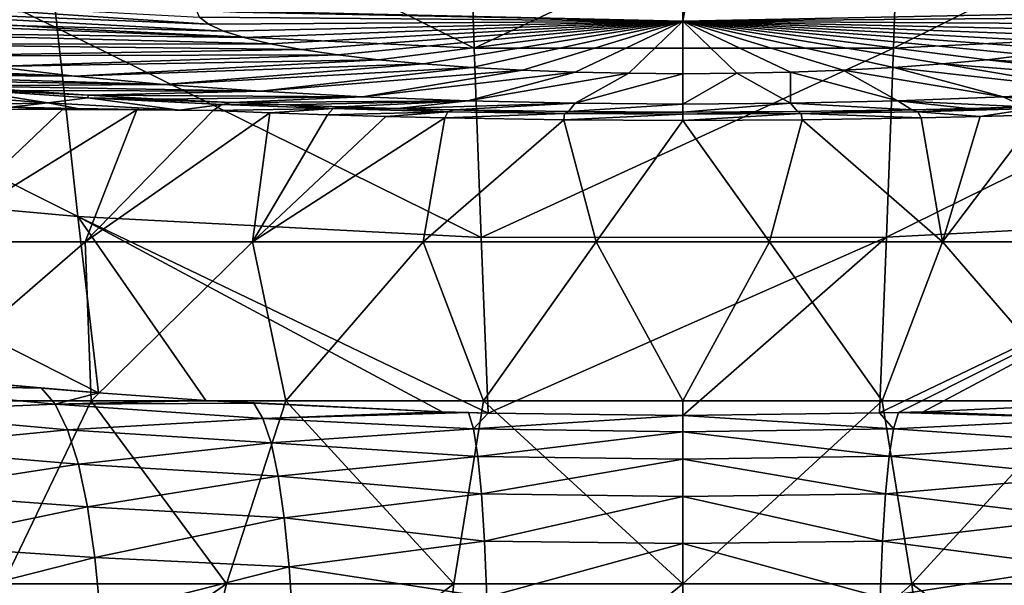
# Model space of a CAD drawing. Header units: metres. Extents: x -24 to 24, y -69 to 184.
# Tile 869 of 896: x -5.16 to 2.5, y 164.16 to 168.56. Entities that reach past the tile are written whole.
import ezdxf

# ---------------------------------------------------------------- set-up
doc = ezdxf.new("R2010")
doc.units = ezdxf.units.M
for name, color, linetype in [('4036', 7, 'CONTINUOUS'), ('4037', 7, 'CONTINUOUS'), ('4039', 7, 'CONTINUOUS'), ('4040', 7, 'CONTINUOUS'), ('4041', 7, 'CONTINUOUS'), ('4042', 7, 'CONTINUOUS'), ('4043', 7, 'CONTINUOUS'), ('4044', 7, 'CONTINUOUS'), ('4139', 7, 'CONTINUOUS'), ('4151', 7, 'CONTINUOUS'), ('4157', 7, 'CONTINUOUS'), ('4158', 7, 'CONTINUOUS')]:
    doc.layers.add(name, color=color, linetype=linetype)

msp = doc.modelspace()

# ---------------------------------------------------------------- linework, layer by layer
at = {"layer": '4036'}
for points in [[(-4.82613, 167.863713, -11.375946), (-5.911047, 166.834042, -13.622642), (-5.390812, 167.866621, -11.110709)], [(-4.247, 167.860322, -11.614386), (-5.911047, 166.834042, -13.622642), (-4.82613, 167.863713, -11.375946)], [(-4.648972, 166.834042, -14.103329), (-5.911047, 166.834042, -13.622642), (-4.247, 167.860322, -11.614386)], [(-3.652836, 167.856358, -11.825965), (-4.648972, 166.834042, -14.103329), (-4.247, 167.860322, -11.614386)], [(-3.213181, 167.838383, -12.003182), (-4.648972, 166.834042, -14.103329), (-3.652836, 167.856358, -11.825965)], [(-3.348446, 166.834042, -14.467369), (-4.648972, 166.834042, -14.103329), (-3.213181, 167.838383, -12.003182)], [(-2.765466, 167.822628, -12.157631), (-3.348446, 166.834042, -14.467369), (-3.213181, 167.838383, -12.003182)], [(-2.311384, 167.809169, -12.288778), (-3.348446, 166.834042, -14.467369), (-2.765466, 167.822628, -12.157631)], [(-1.852606, 167.798064, -12.396258), (-3.348446, 166.834042, -14.467369), (-2.311384, 167.809169, -12.288778)], [(-2.020225, 166.834042, -14.711748), (-3.348446, 166.834042, -14.467369), (-1.852606, 167.798064, -12.396258)], [(-0.927033, 167.78312, -12.539505), (-2.020225, 166.834042, -14.711748), (-1.852606, 167.798064, -12.396258)], [(-0.675294, 166.834042, -14.834447), (-2.020225, 166.834042, -14.711748), (-0.927033, 167.78312, -12.539505)], [(0, 167.778121, -12.587007), (-0.675294, 166.834042, -14.834447), (-0.927033, 167.78312, -12.539505)], [(0.675222, 166.834042, -14.83445), (-0.675294, 166.834042, -14.834447), (0, 167.778121, -12.587007)], [(0.92726, 167.783122, -12.539485), (0.675222, 166.834042, -14.83445), (0, 167.778121, -12.587007)], [(2.020153, 166.834042, -14.711758), (0.675222, 166.834042, -14.83445), (0.92726, 167.783122, -12.539485)], [(1.853014, 167.798073, -12.396173), (2.020153, 166.834042, -14.711758), (0.92726, 167.783122, -12.539485)], [(2.311778, 167.809178, -12.288677), (2.020153, 166.834042, -14.711758), (1.853014, 167.798073, -12.396173)], [(2.76574, 167.822638, -12.157543), (2.020153, 166.834042, -14.711758), (2.311778, 167.809178, -12.288677)], [(3.348376, 166.834042, -14.467385), (2.020153, 166.834042, -14.711758), (2.76574, 167.822638, -12.157543)], [(-4.648972, 166.834042, -14.103329), (-6.07846, 165.595525, -16.187938), (-5.911047, 166.834042, -13.622642)], [(-4.602291, 165.595525, -16.667811), (-6.07846, 165.595525, -16.187938), (-4.648972, 166.834042, -14.103329)], [(-3.348446, 166.834042, -14.467369), (-4.602291, 165.595525, -16.667811), (-4.648972, 166.834042, -14.103329)], [(-3.089036, 165.595525, -17.013373), (-4.602291, 165.595525, -16.667811), (-3.348446, 166.834042, -14.467369)], [(-2.020225, 166.834042, -14.711748), (-3.089036, 165.595525, -17.013373), (-3.348446, 166.834042, -14.467369)], [(-1.550889, 165.595525, -17.221839), (-3.089036, 165.595525, -17.013373), (-2.020225, 166.834042, -14.711748)], [(-0.675294, 166.834042, -14.834447), (-1.550889, 165.595525, -17.221839), (-2.020225, 166.834042, -14.711748)], [(-0.000245, 165.595525, -17.29153), (-1.550889, 165.595525, -17.221839), (-0.675294, 166.834042, -14.834447)], [(0.675222, 166.834042, -14.83445), (-0.000245, 165.595525, -17.29153), (-0.675294, 166.834042, -14.834447)], [(1.5504, 165.595525, -17.221883), (-0.000245, 165.595525, -17.29153), (0.675222, 166.834042, -14.83445)], [(2.020153, 166.834042, -14.711758), (1.5504, 165.595525, -17.221883), (0.675222, 166.834042, -14.83445)], [(3.088553, 165.595525, -17.013461), (1.5504, 165.595525, -17.221883), (2.020153, 166.834042, -14.711758)], [(3.348376, 166.834042, -14.467385), (3.088553, 165.595525, -17.013461), (2.020153, 166.834042, -14.711758)], [(-4.602291, 165.595525, -16.667811), (-5.286871, 164.169941, -18.903584), (-6.07846, 165.595525, -16.187938)], [(-3.549148, 164.169941, -19.305441), (-5.286871, 164.169941, -18.903584), (-4.602291, 165.595525, -16.667811)], [(-3.089036, 165.595525, -17.013373), (-3.549148, 164.169941, -19.305441), (-4.602291, 165.595525, -16.667811)], [(-1.782122, 164.169941, -19.547904), (-3.549148, 164.169941, -19.305441), (-3.089036, 165.595525, -17.013373)], [(-1.550889, 165.595525, -17.221839), (-1.782122, 164.169941, -19.547904), (-3.089036, 165.595525, -17.013373)], [(-0.000382, 164.169941, -19.628971), (-1.782122, 164.169941, -19.547904), (-1.550889, 165.595525, -17.221839)], [(-0.000245, 165.595525, -17.29153), (-0.000382, 164.169941, -19.628971), (-1.550889, 165.595525, -17.221839)], [(1.5504, 165.595525, -17.221883), (-0.000382, 164.169941, -19.628971), (-0.000245, 165.595525, -17.29153)], [(1.781361, 164.169941, -19.547973), (-0.000382, 164.169941, -19.628971), (1.5504, 165.595525, -17.221883)], [(3.088553, 165.595525, -17.013461), (1.781361, 164.169941, -19.547973), (1.5504, 165.595525, -17.221883)], [(3.548397, 164.169941, -19.305579), (1.781361, 164.169941, -19.547973), (3.088553, 165.595525, -17.013461)], [(-3.549148, 164.169941, -19.305441), (-5.863043, 162.566013, -21.046434), (-5.286871, 164.169941, -18.903584)], [(-3.93568, 162.566013, -21.490419), (-5.863043, 162.566013, -21.046434), (-3.549148, 164.169941, -19.305441)], [(-1.782122, 164.169941, -19.547904), (-3.93568, 162.566013, -21.490419), (-3.549148, 164.169941, -19.305441)], [(-1.976063, 162.566013, -21.758282), (-3.93568, 162.566013, -21.490419), (-1.782122, 164.169941, -19.547904)], [(-0.000382, 164.169941, -19.628971), (-1.976063, 162.566013, -21.758282), (-1.782122, 164.169941, -19.547904)], [(-0.000251, 162.566013, -21.84783), (-1.976063, 162.566013, -21.758282), (-0.000382, 164.169941, -19.628971)], [(1.781361, 164.169941, -19.547973), (-0.000251, 162.566013, -21.84783), (-0.000382, 164.169941, -19.628971)], [(1.975563, 162.566013, -21.758328), (-0.000251, 162.566013, -21.84783), (1.781361, 164.169941, -19.547973)], [(3.548397, 164.169941, -19.305579), (3.935186, 162.566013, -21.490509), (1.781361, 164.169941, -19.547973)], [(3.935186, 162.566013, -21.490509), (1.975563, 162.566013, -21.758328), (1.781361, 164.169941, -19.547973)]]:
    msp.add_3dface(points, dxfattribs=at)
at = {"layer": '4037'}
for points in [[(-5.024421, 170.032729, 57.440505), (-8.308151, 170.154271, 55.84861), (-4.868613, 168.49638, 47.603942)], [(-8.308151, 170.154271, 55.84861), (-8.053398, 168.707833, 46.265179), (-4.868613, 168.49638, 47.603942)], [(-1.622184, 168.340741, 47.93101), (-5.024421, 170.032729, 57.440505), (-4.868613, 168.49638, 47.603942)], [(-1.622184, 168.340741, 47.93101), (-1.673582, 169.895291, 57.725016), (-5.024421, 170.032729, 57.440505)], [(5.041067, 170.033707, 57.438006), (1.638452, 168.34118, 47.930519), (4.884733, 168.497513, 47.601239)], [(1.690367, 169.895681, 57.724594), (1.638452, 168.34118, 47.930519), (5.041067, 170.033707, 57.438006)], [(-1.673582, 169.895291, 57.725016), (-1.622184, 168.340741, 47.93101), (1.690367, 169.895681, 57.724594)], [(1.690367, 169.895681, 57.724594), (-1.622184, 168.340741, 47.93101), (1.638452, 168.34118, 47.930519)], [(-4.868613, 168.49638, 47.603942), (-8.053398, 168.707833, 46.265179), (-4.707566, 167.030847, 37.757357)], [(-8.053398, 168.707833, 46.265179), (-7.79335, 167.307524, 36.675369), (-4.707566, 167.030847, 37.757357)], [(-1.568747, 166.867753, 38.125347), (-4.868613, 168.49638, 47.603942), (-4.707566, 167.030847, 37.757357)], [(-1.568747, 166.867753, 38.125347), (-1.622184, 168.340741, 47.93101), (-4.868613, 168.49638, 47.603942)], [(4.884733, 168.497513, 47.601239), (1.58448, 166.868214, 38.124791), (4.723149, 167.032052, 37.754462)], [(1.638452, 168.34118, 47.930519), (1.58448, 166.868214, 38.124791), (4.884733, 168.497513, 47.601239)], [(-1.622184, 168.340741, 47.93101), (-1.568747, 166.867753, 38.125347), (1.638452, 168.34118, 47.930519)], [(1.638452, 168.34118, 47.930519), (-1.568747, 166.867753, 38.125347), (1.58448, 166.868214, 38.124791)], [(-4.545395, 165.658435, 27.914476), (-7.79335, 167.307524, 36.675369), (-5.501489, 165.740766, 27.699286)], [(-4.707566, 167.030847, 37.757357), (-7.79335, 167.307524, 36.675369), (-4.545395, 165.658435, 27.914476)], [(-4.707566, 167.030847, 37.757357), (-3.710906, 165.599302, 28.066495), (-1.871238, 165.511067, 28.289567)], [(-4.707566, 167.030847, 37.757357), (-4.545395, 165.658435, 27.914476), (-3.710906, 165.599302, 28.066495)], [(-1.514328, 165.500679, 28.315549), (-4.707566, 167.030847, 37.757357), (-1.871238, 165.511067, 28.289567)], [(-1.514328, 165.500679, 28.315549), (-1.568747, 166.867753, 38.125347), (-4.707566, 167.030847, 37.757357)], [(1.529445, 165.501075, 28.314559), (1.677985, 165.505171, 28.304323), (4.723149, 167.032052, 37.754462)], [(1.58448, 166.868214, 38.124791), (1.529445, 165.501075, 28.314559), (4.723149, 167.032052, 37.754462)], [(4.723149, 167.032052, 37.754462), (1.677985, 165.505171, 28.304323), (1.870583, 165.511045, 28.289619)], [(3.349234, 165.577372, 28.122346), (4.723149, 167.032052, 37.754462), (1.870583, 165.511045, 28.289619)], [(-1.568747, 166.867753, 38.125347), (-1.514328, 165.500679, 28.315549), (1.58448, 166.868214, 38.124791)], [(-1.514328, 165.500679, 28.315549), (0, 165.48096, 28.364676), (1.58448, 166.868214, 38.124791)], [(1.58448, 166.868214, 38.124791), (0, 165.48096, 28.364676), (1.529445, 165.501075, 28.314559)], [(-4.990633, 165.694843, 27.81983), (-4.545395, 165.658435, 27.914476), (-5.501489, 165.740766, 27.699286)], [(-1.871238, 165.511067, 28.289567), (-3.710906, 165.599302, 28.066495), (-3.337714, 165.57671, 28.124025)], [(-1.66633, 165.504836, 28.305161), (-1.514328, 165.500679, 28.315549), (-1.871238, 165.511067, 28.289567)]]:
    msp.add_3dface(points, dxfattribs=at)
at = {"layer": '4039'}
for points in [[(3.472393, 168.621839, -0.918657), (0, 168.54965, -0.909153), (2.719846, 184.081578, 116.725326)], [(2.719846, 184.081578, 116.725326), (0, 168.54965, -0.909153), (0, 184.036618, 116.72605)]]:
    msp.add_3dface(points, dxfattribs=at)
at = {"layer": '4040'}
msp.add_3dface([(0, 184.036618, 116.72605), (0, 168.54965, -0.909153), (-3.472393, 168.621839, -0.918657)], dxfattribs=at)
at = {"layer": '4041'}
for points in [[(0, 168.54965, -0.909153), (3.472393, 168.621839, -0.918657), (3.761027, 168.58093, -1.333856)], [(3.690833, 168.526943, -1.74393), (0, 168.54965, -0.909153), (3.761027, 168.58093, -1.333856)], [(3.574008, 168.474086, -2.145436), (0, 168.54965, -0.909153), (3.690833, 168.526943, -1.74393)], [(3.412898, 168.423078, -2.532909), (0, 168.54965, -0.909153), (3.574008, 168.474086, -2.145436)], [(3.209723, 168.374556, -2.901503), (0, 168.54965, -0.909153), (3.412898, 168.423078, -2.532909)], [(2.96647, 168.329149, -3.24642), (0, 168.54965, -0.909153), (3.209723, 168.374556, -2.901503)], [(2.685, 168.287532, -3.562502), (0, 168.54965, -0.909153), (2.96647, 168.329149, -3.24642)], [(2.367712, 168.250366, -3.844724), (0, 168.54965, -0.909153), (2.685, 168.287532, -3.562502)], [(2.018414, 168.218179, -4.089084), (0, 168.54965, -0.909153), (2.367712, 168.250366, -3.844724)], [(1.642605, 168.191314, -4.293001), (0, 168.54965, -0.909153), (2.018414, 168.218179, -4.089084)], [(1.246673, 168.169999, -4.454796), (0, 168.54965, -0.909153), (1.642605, 168.191314, -4.293001)], [(0.836852, 168.154442, -4.572946), (0, 168.54965, -0.909153), (1.246673, 168.169999, -4.454796)], [(0.419086, 168.144895, -4.64558), (0, 168.54965, -0.909153), (0.836852, 168.154442, -4.572946)], [(0, 168.141634, -4.670642), (0, 168.54965, -0.909153), (0.419086, 168.144895, -4.64558)], [(4.733338, 168.122813, -6.800285), (2.367712, 168.250366, -3.844724), (2.685, 168.287532, -3.562502)], [(3.283791, 168.004699, -7.696553), (1.642605, 168.191314, -4.293001), (2.018414, 168.218179, -4.089084)], [(4.035071, 168.058437, -7.28884), (2.018414, 168.218179, -4.089084), (2.367712, 168.250366, -3.844724)], [(4.035071, 168.058437, -7.28884), (3.283791, 168.004699, -7.696553), (2.018414, 168.218179, -4.089084)], [(4.733338, 168.122813, -6.800285), (4.035071, 168.058437, -7.28884), (2.367712, 168.250366, -3.844724)], [(0, 167.905449, -8.451385), (0, 168.141634, -4.670642), (0.419086, 168.144895, -4.64558)], [(0.8378, 167.9119, -8.40141), (0, 167.905449, -8.451385), (0.419086, 168.144895, -4.64558)], [(0.8378, 167.9119, -8.40141), (0.419086, 168.144895, -4.64558), (0.836852, 168.154442, -4.572946)], [(1.672975, 167.930958, -8.256254), (0.836852, 168.154442, -4.572946), (1.246673, 168.169999, -4.454796)], [(1.672975, 167.930958, -8.256254), (0.8378, 167.9119, -8.40141), (0.836852, 168.154442, -4.572946)], [(2.492269, 167.962063, -8.020047), (1.246673, 168.169999, -4.454796), (1.642605, 168.191314, -4.293001)], [(2.492269, 167.962063, -8.020047), (1.672975, 167.930958, -8.256254), (1.246673, 168.169999, -4.454796)], [(3.283791, 168.004699, -7.696553), (2.492269, 167.962063, -8.020047), (1.642605, 168.191314, -4.293001)], [(3.283791, 168.004699, -7.696553), (4.069517, 167.943564, -11.240549), (2.492269, 167.962063, -8.020047)], [(0.8378, 167.9119, -8.40141), (0, 167.841645, -12.23226), (0, 167.905449, -8.451385)], [(0.890882, 167.846449, -12.186542), (0, 167.841645, -12.23226), (0.8378, 167.9119, -8.40141)], [(1.672975, 167.930958, -8.256254), (1.780323, 167.860813, -12.048733), (0.8378, 167.9119, -8.40141)], [(1.780323, 167.860813, -12.048733), (0.890882, 167.846449, -12.186542), (0.8378, 167.9119, -8.40141)], [(2.492269, 167.962063, -8.020047), (2.657743, 167.884422, -11.81922), (1.672975, 167.930958, -8.256254)], [(2.657743, 167.884422, -11.81922), (2.221372, 167.871489, -11.945326), (1.672975, 167.930958, -8.256254)], [(2.221372, 167.871489, -11.945326), (1.780323, 167.860813, -12.048733), (1.672975, 167.930958, -8.256254)], [(4.069517, 167.943564, -11.240549), (3.509435, 167.916784, -11.500868), (2.492269, 167.962063, -8.020047)], [(3.509435, 167.916784, -11.500868), (3.087678, 167.899547, -11.670858), (2.492269, 167.962063, -8.020047)], [(3.087678, 167.899547, -11.670858), (2.657743, 167.884422, -11.81922), (2.492269, 167.962063, -8.020047)]]:
    msp.add_3dface(points, dxfattribs=at)
at = {"layer": '4042'}
for points in [[(-7.518774, 168.783654, -1.780753), (-3.761027, 168.58093, -1.333856), (-3.690832, 168.526943, -1.743929)], [(-7.378422, 168.675726, -2.600543), (-7.518774, 168.783654, -1.780753), (-3.690832, 168.526943, -1.743929)], [(-7.378422, 168.675726, -2.600543), (-3.690832, 168.526943, -1.743929), (-3.574008, 168.474086, -2.145436)], [(-7.144829, 168.570061, -3.403202), (-7.378422, 168.675726, -2.600543), (-3.574008, 168.474086, -2.145436)], [(0, 168.54965, -0.909153), (-3.782438, 168.635308, -0.92043), (-3.472393, 168.621839, -0.918657)], [(-3.782438, 168.635308, -0.92043), (0, 168.54965, -0.909153), (-3.761027, 168.58093, -1.333856)], [(-7.144829, 168.570061, -3.403202), (-3.574008, 168.474086, -2.145436), (-3.412898, 168.423078, -2.532909)], [(-6.822715, 168.468098, -4.177795), (-7.144829, 168.570061, -3.403202), (-3.412898, 168.423078, -2.532909)], [(-3.761027, 168.58093, -1.333856), (0, 168.54965, -0.909153), (-3.690832, 168.526943, -1.743929)], [(-3.690832, 168.526943, -1.743929), (0, 168.54965, -0.909153), (-3.574008, 168.474086, -2.145436)], [(-3.574008, 168.474086, -2.145436), (0, 168.54965, -0.909153), (-3.412898, 168.423078, -2.532909)], [(-3.412898, 168.423078, -2.532909), (0, 168.54965, -0.909153), (-3.209723, 168.374556, -2.901502)], [(-3.209723, 168.374556, -2.901502), (0, 168.54965, -0.909153), (-2.966469, 168.329149, -3.24642)], [(-2.966469, 168.329149, -3.24642), (0, 168.54965, -0.909153), (-2.685, 168.287532, -3.562502)], [(-2.685, 168.287532, -3.562502), (0, 168.54965, -0.909153), (-2.367712, 168.250366, -3.844724)], [(-2.367712, 168.250366, -3.844724), (0, 168.54965, -0.909153), (-2.018414, 168.218179, -4.089084)], [(-2.018414, 168.218179, -4.089084), (0, 168.54965, -0.909153), (-1.642605, 168.191314, -4.293001)], [(-1.642605, 168.191314, -4.293001), (0, 168.54965, -0.909153), (-1.246673, 168.169999, -4.454796)], [(-1.246673, 168.169999, -4.454796), (0, 168.54965, -0.909153), (-0.836852, 168.154442, -4.572946)], [(-0.836852, 168.154442, -4.572946), (0, 168.54965, -0.909153), (-0.419086, 168.144895, -4.64558)], [(0, 168.54965, -0.909153), (0, 168.141634, -4.670642), (-0.419086, 168.144895, -4.64558)], [(-6.822715, 168.468098, -4.177795), (-3.412898, 168.423078, -2.532909), (-3.209723, 168.374556, -2.901502)], [(-6.416536, 168.371106, -4.914642), (-6.822715, 168.468098, -4.177795), (-3.209723, 168.374556, -2.901502)], [(-6.416536, 168.371106, -4.914642), (-3.209723, 168.374556, -2.901502), (-2.966469, 168.329149, -3.24642)], [(-5.930261, 168.280334, -5.604166), (-6.416536, 168.371106, -4.914642), (-2.966469, 168.329149, -3.24642)], [(-5.930261, 168.280334, -5.604166), (-2.966469, 168.329149, -3.24642), (-2.685, 168.287532, -3.562502)], [(-5.367603, 168.197131, -6.23606), (-5.930261, 168.280334, -5.604166), (-2.685, 168.287532, -3.562502)], [(-5.367603, 168.197131, -6.23606), (-2.685, 168.287532, -3.562502), (-2.367712, 168.250366, -3.844724)], [(-7.509242, 168.239426, -8.622752), (-4.733338, 168.122813, -6.800284), (-7.08454, 168.186217, -9.072199)], [(-5.367603, 168.197131, -6.23606), (-4.733338, 168.122813, -6.800284), (-7.509242, 168.239426, -8.622752)], [(-4.733338, 168.122813, -6.800284), (-5.367603, 168.197131, -6.23606), (-2.367712, 168.250366, -3.844724)], [(-4.733338, 168.122813, -6.800284), (-2.367712, 168.250366, -3.844724), (-2.018414, 168.218179, -4.089084)], [(-4.035071, 168.058437, -7.28884), (-4.733338, 168.122813, -6.800284), (-2.018414, 168.218179, -4.089084)], [(-4.035071, 168.058437, -7.28884), (-2.018414, 168.218179, -4.089084), (-1.642605, 168.191314, -4.293001)], [(-7.08454, 168.186217, -9.072199), (-4.733338, 168.122813, -6.800284), (-6.636393, 168.136603, -9.497674)], [(-6.636393, 168.136603, -9.497674), (-4.035071, 168.058437, -7.28884), (-6.165711, 168.090649, -9.898356)], [(-4.733338, 168.122813, -6.800284), (-4.035071, 168.058437, -7.28884), (-6.636393, 168.136603, -9.497674)], [(-3.283791, 168.004699, -7.696552), (-4.035071, 168.058437, -7.28884), (-1.642605, 168.191314, -4.293001)], [(-3.283791, 168.004699, -7.696552), (-1.642605, 168.191314, -4.293001), (-1.246673, 168.169999, -4.454796)], [(-2.492269, 167.962063, -8.020047), (-3.283791, 168.004699, -7.696552), (-1.246673, 168.169999, -4.454796)], [(-2.492269, 167.962063, -8.020047), (-1.246673, 168.169999, -4.454796), (-0.836852, 168.154442, -4.572946)], [(-1.672975, 167.930958, -8.256254), (-2.492269, 167.962063, -8.020047), (-0.836852, 168.154442, -4.572946)], [(-1.672975, 167.930958, -8.256254), (-0.836852, 168.154442, -4.572946), (-0.419086, 168.144895, -4.64558)], [(-0.8378, 167.9119, -8.40141), (-1.672975, 167.930958, -8.256254), (-0.419086, 168.144895, -4.64558)], [(0, 168.141634, -4.670642), (-0.8378, 167.9119, -8.40141), (-0.419086, 168.144895, -4.64558)], [(0, 168.141634, -4.670642), (0, 167.905449, -8.451385), (-0.8378, 167.9119, -8.40141)], [(-6.165711, 168.090649, -9.898356), (-4.035071, 168.058437, -7.28884), (-5.673337, 168.048378, -10.273516)], [(-4.035071, 168.058437, -7.28884), (-3.283791, 168.004699, -7.696552), (-5.673337, 168.048378, -10.273516)], [(-5.673337, 168.048378, -10.273516), (-3.283791, 168.004699, -7.696552), (-5.16028, 168.009812, -10.622266)], [(-5.16028, 168.009812, -10.622266), (-3.283791, 168.004699, -7.696552), (-4.627491, 167.974973, -10.943815)], [(-3.283791, 168.004699, -7.696552), (-2.492269, 167.962063, -8.020047), (-4.627491, 167.974973, -10.943815)], [(-4.627491, 167.974973, -10.943815), (-2.492269, 167.962063, -8.020047), (-4.076251, 167.943914, -11.237219)], [(-2.492269, 167.962063, -8.020047), (-3.509435, 167.916784, -11.500868), (-4.076251, 167.943914, -11.237219)], [(-1.672975, 167.930958, -8.256254), (-3.509435, 167.916784, -11.500868), (-2.492269, 167.962063, -8.020047)], [(-3.087255, 167.899531, -11.67102), (-3.509435, 167.916784, -11.500868), (-1.672975, 167.930958, -8.256254)], [(-2.657032, 167.884399, -11.819448), (-3.087255, 167.899531, -11.67102), (-1.672975, 167.930958, -8.256254)], [(-2.220536, 167.871466, -11.945543), (-2.657032, 167.884399, -11.819448), (-1.672975, 167.930958, -8.256254)], [(-0.8378, 167.9119, -8.40141), (-2.220536, 167.871466, -11.945543), (-1.672975, 167.930958, -8.256254)], [(-1.779552, 167.860797, -12.048894), (-2.220536, 167.871466, -11.945543), (-0.8378, 167.9119, -8.40141)], [(-0.890402, 167.846444, -12.186588), (-1.779552, 167.860797, -12.048894), (-0.8378, 167.9119, -8.40141)], [(0, 167.905449, -8.451385), (-0.890402, 167.846444, -12.186588), (-0.8378, 167.9119, -8.40141)], [(0, 167.905449, -8.451385), (0, 167.841645, -12.23226), (-0.890402, 167.846444, -12.186588)]]:
    msp.add_3dface(points, dxfattribs=at)
at = {"layer": '4043'}
for points in [[(0.890882, 167.846449, -12.186542), (0.919452, 167.831173, -12.364892), (0, 167.826153, -12.412592)], [(0, 167.841645, -12.23226), (0.890882, 167.846449, -12.186542), (0, 167.826153, -12.412592)], [(0.919452, 167.831173, -12.364892), (0, 167.778121, -12.587007), (0, 167.826153, -12.412592)], [(0.92726, 167.783122, -12.539485), (0, 167.778121, -12.587007), (0.919452, 167.831173, -12.364892)], [(0.890882, 167.846449, -12.186542), (1.780323, 167.860813, -12.048733), (0.919452, 167.831173, -12.364892)], [(1.780323, 167.860813, -12.048733), (1.829104, 167.845993, -12.22281), (0.919452, 167.831173, -12.364892)], [(1.829104, 167.845993, -12.22281), (1.853014, 167.798073, -12.396173), (0.919452, 167.831173, -12.364892)], [(1.853014, 167.798073, -12.396173), (0.92726, 167.783122, -12.539485), (0.919452, 167.831173, -12.364892)], [(1.780323, 167.860813, -12.048733), (2.221372, 167.871489, -11.945326), (1.829104, 167.845993, -12.22281)], [(2.657743, 167.884422, -11.81922), (2.719564, 167.870063, -11.988877), (1.829104, 167.845993, -12.22281)], [(2.221372, 167.871489, -11.945326), (2.657743, 167.884422, -11.81922), (1.829104, 167.845993, -12.22281)], [(2.719564, 167.870063, -11.988877), (2.311778, 167.809178, -12.288677), (1.829104, 167.845993, -12.22281)], [(2.311778, 167.809178, -12.288677), (1.853014, 167.798073, -12.396173), (1.829104, 167.845993, -12.22281)], [(2.76574, 167.822638, -12.157543), (2.311778, 167.809178, -12.288677), (2.719564, 167.870063, -11.988877)]]:
    msp.add_3dface(points, dxfattribs=at)
at = {"layer": '4044'}
for points in [[(-3.509435, 167.916784, -11.500868), (-3.087255, 167.899531, -11.67102), (-3.581649, 167.902859, -11.666249)], [(-2.719672, 167.870067, -11.988845), (-3.652836, 167.856358, -11.825965), (-3.586269, 167.900843, -11.676717)], [(-3.213181, 167.838383, -12.003182), (-3.652836, 167.856358, -11.825965), (-2.719672, 167.870067, -11.988845)], [(-3.581649, 167.902859, -11.666249), (-2.719672, 167.870067, -11.988845), (-3.586269, 167.900843, -11.676717)], [(-3.087255, 167.899531, -11.67102), (-2.719672, 167.870067, -11.988845), (-3.581649, 167.902859, -11.666249)], [(-2.765466, 167.822628, -12.157631), (-3.213181, 167.838383, -12.003182), (-2.719672, 167.870067, -11.988845)], [(-3.087255, 167.899531, -11.67102), (-2.657032, 167.884399, -11.819448), (-2.719672, 167.870067, -11.988845)], [(-1.829331, 167.845998, -12.222763), (-2.765466, 167.822628, -12.157631), (-2.719672, 167.870067, -11.988845)], [(-2.311384, 167.809169, -12.288778), (-2.765466, 167.822628, -12.157631), (-1.829331, 167.845998, -12.222763)], [(-2.657032, 167.884399, -11.819448), (-2.220536, 167.871466, -11.945543), (-2.719672, 167.870067, -11.988845)], [(-2.220536, 167.871466, -11.945543), (-1.829331, 167.845998, -12.222763), (-2.719672, 167.870067, -11.988845)], [(-1.852606, 167.798064, -12.396258), (-2.311384, 167.809169, -12.288778), (-1.829331, 167.845998, -12.222763)], [(-2.220536, 167.871466, -11.945543), (-1.779552, 167.860797, -12.048894), (-1.829331, 167.845998, -12.222763)], [(-0.919613, 167.831176, -12.364871), (-1.852606, 167.798064, -12.396258), (-1.829331, 167.845998, -12.222763)], [(-0.927033, 167.78312, -12.539505), (-1.852606, 167.798064, -12.396258), (-0.919613, 167.831176, -12.364871)], [(-1.779552, 167.860797, -12.048894), (-0.919613, 167.831176, -12.364871), (-1.829331, 167.845998, -12.222763)], [(-1.779552, 167.860797, -12.048894), (-0.890402, 167.846444, -12.186588), (-0.919613, 167.831176, -12.364871)], [(0, 167.826153, -12.412592), (-0.927033, 167.78312, -12.539505), (-0.919613, 167.831176, -12.364871)], [(-0.890402, 167.846444, -12.186588), (0, 167.841645, -12.23226), (-0.919613, 167.831176, -12.364871)], [(0, 167.841645, -12.23226), (0, 167.826153, -12.412592), (-0.919613, 167.831176, -12.364871)], [(0, 167.778121, -12.587007), (-0.927033, 167.78312, -12.539505), (0, 167.826153, -12.412592)]]:
    msp.add_3dface(points, dxfattribs=at)
at = {"layer": '4139'}
for points in [[(-5.90554, 167.984243, -10.573011), (-5.611706, 168.020886, -10.55215), (-4.940865, 167.915453, -11.200016)], [(-5.90554, 167.984243, -10.573011), (-4.940865, 167.915453, -11.200016), (-5.736273, 167.893112, -10.872299)], [(-5.611706, 168.020886, -10.55215), (-4.628585, 167.954326, -11.16335), (-4.940865, 167.915453, -11.200016)], [(-4.627491, 167.974973, -10.943815), (-4.628585, 167.954326, -11.16335), (-5.611706, 168.020886, -10.55215)], [(-5.16028, 168.009812, -10.622266), (-4.627491, 167.974973, -10.943815), (-5.611706, 168.020886, -10.55215)], [(-5.736273, 167.893112, -10.872299), (-4.940865, 167.915453, -11.200016), (-5.227701, 167.88021, -11.155487)], [(-5.227701, 167.88021, -11.155487), (-4.940865, 167.915453, -11.200016), (-4.709376, 167.86991, -11.409216)], [(-4.940865, 167.915453, -11.200016), (-4.628585, 167.954326, -11.16335), (-3.915438, 167.858909, -11.734428)], [(-4.940865, 167.915453, -11.200016), (-3.915438, 167.858909, -11.734428), (-4.709376, 167.86991, -11.409216)], [(-4.627491, 167.974973, -10.943815), (-4.076251, 167.943914, -11.237219), (-4.628585, 167.954326, -11.16335)], [(-4.628585, 167.954326, -11.16335), (-3.586269, 167.900843, -11.676717), (-3.915438, 167.858909, -11.734428)], [(-3.581649, 167.902859, -11.666249), (-3.586269, 167.900843, -11.676717), (-4.628585, 167.954326, -11.16335)], [(-3.509435, 167.916784, -11.500868), (-3.581649, 167.902859, -11.666249), (-4.628585, 167.954326, -11.16335)], [(-4.076251, 167.943914, -11.237219), (-3.509435, 167.916784, -11.500868), (-4.628585, 167.954326, -11.16335)], [(-3.586269, 167.900843, -11.676717), (-3.652836, 167.856358, -11.825965), (-3.915438, 167.858909, -11.734428)]]:
    msp.add_3dface(points, dxfattribs=at)
at = {"layer": '4151'}
for points in [[(-4.82613, 167.863713, -11.375946), (-5.390812, 167.866621, -11.110709), (-5.227701, 167.88021, -11.155487)], [(-4.82613, 167.863713, -11.375946), (-5.227701, 167.88021, -11.155487), (-4.709376, 167.86991, -11.409216)], [(-4.247, 167.860322, -11.614386), (-4.82613, 167.863713, -11.375946), (-4.709376, 167.86991, -11.409216)], [(-3.915438, 167.858909, -11.734428), (-4.247, 167.860322, -11.614386), (-4.709376, 167.86991, -11.409216)], [(-3.652836, 167.856358, -11.825965), (-4.247, 167.860322, -11.614386), (-3.915438, 167.858909, -11.734428)]]:
    msp.add_3dface(points, dxfattribs=at)
at = {"layer": '4157'}
for points in [[(-4.990633, 165.694843, 27.81983), (-5.501489, 165.740766, 27.699286), (-6.468558, 165.719641, 26.821975)], [(-6.468558, 165.719641, 26.821975), (-6.338278, 165.509177, 26.268215), (-4.882156, 165.568911, 27.248466)], [(-4.990633, 165.694843, 27.81983), (-6.468558, 165.719641, 26.821975), (-4.882156, 165.568911, 27.248466)], [(-4.545395, 165.658435, 27.914476), (-4.990633, 165.694843, 27.81983), (-4.882156, 165.568911, 27.248466)], [(-3.710906, 165.599302, 28.066495), (-4.545395, 165.658435, 27.914476), (-4.882156, 165.568911, 27.248466)], [(-4.882156, 165.568911, 27.248466), (-6.338278, 165.509177, 26.268215), (-4.786008, 165.370211, 26.691716)], [(-3.337714, 165.57671, 28.124025), (-3.710906, 165.599302, 28.066495), (-4.882156, 165.568911, 27.248466)], [(-3.337714, 165.57671, 28.124025), (-4.882156, 165.568911, 27.248466), (-3.266382, 165.458031, 27.550711)], [(-4.882156, 165.568911, 27.248466), (-4.786008, 165.370211, 26.691716), (-3.266382, 165.458031, 27.550711)], [(-1.871238, 165.511067, 28.289567), (-3.337714, 165.57671, 28.124025), (-3.266382, 165.458031, 27.550711)], [(-6.338278, 165.509177, 26.268215), (-6.224102, 165.228447, 25.74279), (-4.786008, 165.370211, 26.691716)], [(-3.266382, 165.458031, 27.550711), (-4.786008, 165.370211, 26.691716), (-3.203163, 165.267594, 26.992454)], [(-1.66633, 165.504836, 28.305161), (-1.871238, 165.511067, 28.289567), (-3.266382, 165.458031, 27.550711)], [(-1.66633, 165.504836, 28.305161), (-3.266382, 165.458031, 27.550711), (-1.628093, 165.376327, 27.678288)], [(-3.266382, 165.458031, 27.550711), (-3.203163, 165.267594, 26.992454), (-1.628093, 165.376327, 27.678288)], [(-1.514328, 165.500679, 28.315549), (-1.66633, 165.504836, 28.305161), (-1.628093, 165.376327, 27.678288)], [(0, 165.48096, 28.364676), (-1.514328, 165.500679, 28.315549), (-1.628093, 165.376327, 27.678288)], [(0, 165.48096, 28.364676), (-1.628093, 165.376327, 27.678288), (0, 165.353371, 27.735611)], [(-1.628093, 165.376327, 27.678288), (-3.203163, 165.267594, 26.992454), (-1.594573, 165.163529, 27.072197)], [(-1.628093, 165.376327, 27.678288), (-1.594573, 165.163529, 27.072197), (0, 165.353371, 27.735611)], [(-4.786008, 165.370211, 26.691716), (-6.224102, 165.228447, 25.74279), (-4.701627, 165.10229, 26.162759)], [(-4.786008, 165.370211, 26.691716), (-4.701627, 165.10229, 26.162759), (-3.203163, 165.267594, 26.992454)], [(0, 165.353371, 27.735611), (-1.594573, 165.163529, 27.072197), (0, 165.142135, 27.129492)], [(-6.224102, 165.228447, 25.74279), (-6.12789, 164.882028, 25.254267), (-4.701627, 165.10229, 26.162759)], [(-3.203163, 165.267594, 26.992454), (-4.701627, 165.10229, 26.162759), (-3.147628, 165.008746, 26.46158)], [(-3.203163, 165.267594, 26.992454), (-3.147628, 165.008746, 26.46158), (-1.594573, 165.163529, 27.072197)], [(-1.594573, 165.163529, 27.072197), (-3.147628, 165.008746, 26.46158), (-1.565646, 164.870711, 26.500205)], [(-1.594573, 165.163529, 27.072197), (-1.565646, 164.870711, 26.500205), (0, 165.142135, 27.129492)], [(-4.701627, 165.10229, 26.162759), (-6.12789, 164.882028, 25.254267), (-4.630355, 164.769407, 25.670005)], [(-4.701627, 165.10229, 26.162759), (-4.630355, 164.769407, 25.670005), (-3.147628, 165.008746, 26.46158)], [(0, 165.142135, 27.129492), (-1.565646, 164.870711, 26.500205), (0, 164.851109, 26.557385)], [(-3.147628, 165.008746, 26.46158), (-4.630355, 164.769407, 25.670005), (-3.100643, 164.685524, 25.966369)], [(-3.147628, 165.008746, 26.46158), (-3.100643, 164.685524, 25.966369), (-1.565646, 164.870711, 26.500205)], [(-6.12789, 164.882028, 25.254267), (-6.051211, 164.47557, 24.810612), (-4.630355, 164.769407, 25.670005)], [(-1.565646, 164.870711, 26.500205), (-3.100643, 164.685524, 25.966369), (-1.541843, 164.503241, 25.972804)], [(-1.565646, 164.870711, 26.500205), (-1.541843, 164.503241, 25.972804), (0, 164.851109, 26.557385)], [(0, 164.851109, 26.557385), (-1.541843, 164.503241, 25.972804), (0, 164.485607, 26.02974)], [(-4.630355, 164.769407, 25.670005), (-6.051211, 164.47557, 24.810612), (-4.573326, 164.376854, 25.221287)], [(-4.630355, 164.769407, 25.670005), (-4.573326, 164.376854, 25.221287), (-3.100643, 164.685524, 25.966369)], [(-3.100643, 164.685524, 25.966369), (-4.573326, 164.376854, 25.221287), (-3.06294, 164.302971, 25.514545)], [(-3.100643, 164.685524, 25.966369), (-3.06294, 164.302971, 25.514545), (-1.541843, 164.503241, 25.972804)], [(-6.051211, 164.47557, 24.810612), (-5.995317, 164.015699, 24.419061), (-4.573326, 164.376854, 25.221287)], [(-1.541843, 164.503241, 25.972804), (-3.06294, 164.302971, 25.514545), (-1.5236, 164.067857, 25.499662)], [(-1.541843, 164.503241, 25.972804), (-1.5236, 164.067857, 25.499662), (0, 164.485607, 26.02974)], [(0, 164.485607, 26.02974), (-1.5236, 164.067857, 25.499662), (0, 164.052304, 25.556189)], [(-4.573326, 164.376854, 25.221287), (-5.995317, 164.015699, 24.419061), (-4.531446, 163.930873, 24.823739)], [(-4.573326, 164.376854, 25.221287), (-4.531446, 163.930873, 24.823739), (-3.06294, 164.302971, 25.514545)], [(-3.06294, 164.302971, 25.514545), (-4.531446, 163.930873, 24.823739), (-3.035107, 163.867052, 25.113155)], [(-3.06294, 164.302971, 25.514545), (-3.035107, 163.867052, 25.113155), (-1.5236, 164.067857, 25.499662)]]:
    msp.add_3dface(points, dxfattribs=at)
at = {"layer": '4158'}
for points in [[(3.349234, 165.577372, 28.122346), (1.870583, 165.511045, 28.289619), (3.277695, 165.458638, 27.548947)], [(1.529445, 165.501075, 28.314559), (0, 165.48096, 28.364676), (1.639537, 165.3766, 27.677339)], [(0, 165.48096, 28.364676), (0, 165.353371, 27.735611), (1.639537, 165.3766, 27.677339)], [(1.677985, 165.505171, 28.304323), (1.529445, 165.501075, 28.314559), (1.639537, 165.3766, 27.677339)], [(1.677985, 165.505171, 28.304323), (1.639537, 165.3766, 27.677339), (3.277695, 165.458638, 27.548947)], [(3.277695, 165.458638, 27.548947), (1.639537, 165.3766, 27.677339), (3.214252, 165.268145, 26.990702)], [(1.870583, 165.511045, 28.289619), (1.677985, 165.505171, 28.304323), (3.277695, 165.458638, 27.548947)], [(1.639537, 165.3766, 27.677339), (0, 165.353371, 27.735611), (1.605781, 165.163764, 27.07126)], [(1.639537, 165.3766, 27.677339), (1.605781, 165.163764, 27.07126), (3.214252, 165.268145, 26.990702)], [(0, 165.353371, 27.735611), (0, 165.142135, 27.129492), (1.605781, 165.163764, 27.07126)], [(3.214252, 165.268145, 26.990702), (1.605781, 165.163764, 27.07126), (3.15852, 165.009237, 26.459843)], [(1.605781, 165.163764, 27.07126), (0, 165.142135, 27.129492), (1.57665, 164.870907, 26.499284)], [(1.605781, 165.163764, 27.07126), (1.57665, 164.870907, 26.499284), (3.15852, 165.009237, 26.459843)], [(0, 165.142135, 27.129492), (0, 164.851109, 26.557385), (1.57665, 164.870907, 26.499284)], [(3.15852, 165.009237, 26.459843), (1.57665, 164.870907, 26.499284), (3.111369, 164.685954, 25.964651)], [(1.57665, 164.870907, 26.499284), (0, 164.851109, 26.557385), (1.55268, 164.503397, 25.9719)], [(0, 164.851109, 26.557385), (0, 164.485607, 26.02974), (1.55268, 164.503397, 25.9719)], [(1.57665, 164.870907, 26.499284), (1.55268, 164.503397, 25.9719), (3.111369, 164.685954, 25.964651)], [(3.111369, 164.685954, 25.964651), (1.55268, 164.503397, 25.9719), (3.073534, 164.303338, 25.512851)], [(1.55268, 164.503397, 25.9719), (0, 164.485607, 26.02974), (1.534309, 164.067976, 25.498781)], [(0, 164.485607, 26.02974), (0, 164.052304, 25.556189), (1.534309, 164.067976, 25.498781)], [(1.55268, 164.503397, 25.9719), (1.534309, 164.067976, 25.498781), (3.073534, 164.303338, 25.512851)], [(3.073534, 164.303338, 25.512851), (1.534309, 164.067976, 25.498781), (3.045605, 163.867356, 25.11149)]]:
    msp.add_3dface(points, dxfattribs=at)

doc.saveas('drawing.dxf')
